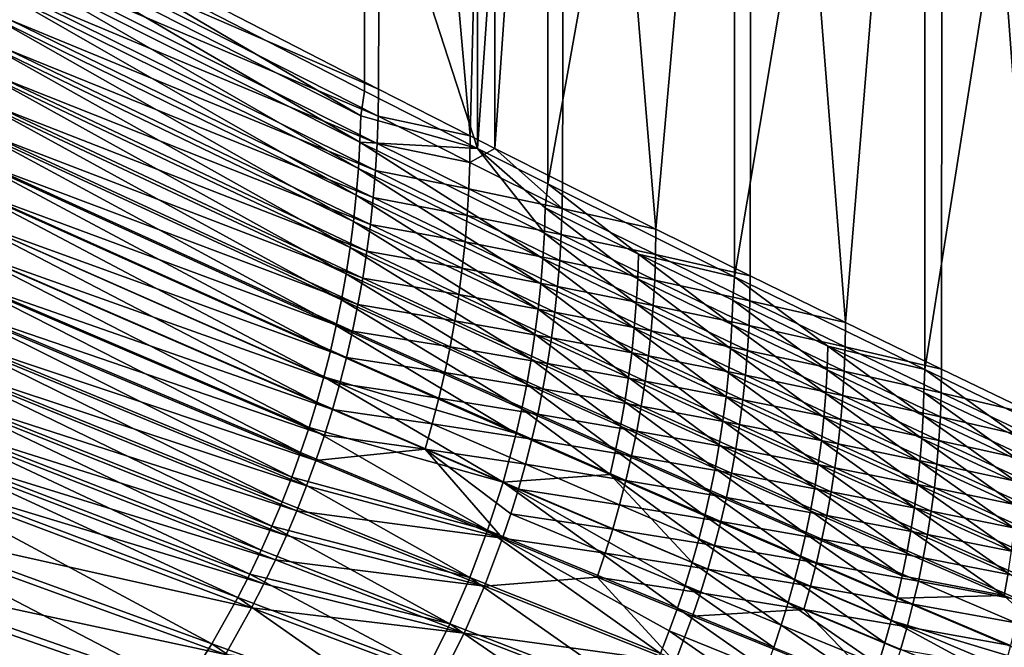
# Model space of a CAD drawing. Header units: metres. Extents: x -901 to 901, y -486 to 401.
# Tile 283 of 362: x 671 to 820, y -228 to -134. Entities that reach past the tile are written whole.
import ezdxf

# ---------------------------------------------------------------- set-up
doc = ezdxf.new("R2010")
doc.units = ezdxf.units.M

msp = doc.modelspace()

# ---------------------------------------------------------------- linework, layer by layer
at = {"layer": 'top0'}
for points in [[(725.835327, -0.734328, -244.903076), (725.269165, -144.149338, -246.006836), (670.459167, -115.939026, -353.532074)], [(740.209839, -153.103928, -210.568954), (740.209778, -0.734328, -210.569122), (723.216858, -100.639046, -243.568054)], [(739.105774, -151.197891, -219.193298), (725.269165, -144.149338, -246.006836), (725.835327, -0.734328, -244.903076)], [(742.870361, -0.734328, -211.955231), (739.105774, -151.197891, -219.193298), (725.835327, -0.734328, -244.903076)], [(742.870422, -153.103928, -211.955048), (739.105774, -151.197891, -219.193298), (742.870361, -0.734328, -211.955231)], [(750.842468, -0.734328, -190.255051), (740.209778, -0.734328, -210.569122), (740.209839, -153.103928, -210.568954)], [(750.842468, -158.45816, -190.255051), (750.842468, -0.734328, -190.255051), (740.209839, -153.103928, -210.568954)], [(753.502869, -0.734328, -191.641541), (742.870422, -153.103928, -211.955048), (742.870361, -0.734328, -211.955231)], [(753.077698, -158.247284, -192.450226), (742.870422, -153.103928, -211.955048), (753.502869, -0.734328, -191.641541)], [(779.059814, -172.483032, -137.244614), (779.059814, -0.734328, -137.244614), (750.842468, -158.45816, -190.255051)], [(779.059814, -0.734328, -137.244614), (750.842468, -0.734328, -190.255051), (750.842468, -158.45816, -190.255051)], [(767.184509, -165.297241, -165.778214), (753.077698, -158.247284, -192.450226), (753.502869, -0.734328, -191.641541)], [(753.502869, -0.734328, -191.641541), (781.70575, -0.734328, -138.658524), (767.184509, -165.297241, -165.778214)], [(781.70575, -0.734328, -138.658524), (781.425964, -172.347168, -139.177841), (767.184509, -165.297241, -165.778214)], [(807.810669, -186.510513, -84.516914), (807.810669, -0.734328, -84.516914), (779.059814, -172.483032, -137.244614)], [(807.810669, -0.734328, -84.516914), (779.059814, -0.734328, -137.244614), (779.059814, -172.483032, -137.244614)], [(781.425964, -172.347168, -139.177841), (781.70575, -0.734328, -138.658524), (795.801636, -179.397461, -112.649857)], [(781.70575, -0.734328, -138.658524), (810.439636, -0.734328, -85.962082), (795.801636, -179.397461, -112.649857)], [(795.801636, -179.397461, -112.649857), (810.439636, -0.734328, -85.962082), (810.311035, -186.44902, -86.195122)], [(837.088196, -200.543762, -32.084431), (837.088196, -0.734328, -32.084431), (807.810669, -186.510513, -84.516914)], [(837.088196, -0.734328, -32.084431), (807.810669, -0.734328, -84.516914), (807.810669, -186.510513, -84.516914)], [(810.439636, -0.734328, -85.962082), (824.953735, -193.502426, -59.814434), (810.311035, -186.44902, -86.195122)], [(810.439636, -0.734328, -85.962082), (839.700134, -0.734328, -33.560173), (824.953735, -193.502426, -59.814434)], [(668.570313, -116.383453, -350.479034), (723.150757, -144.437149, -243.534088), (723.216858, -100.639046, -243.568054)], [(723.216858, -100.639046, -243.568054), (723.150757, -144.437149, -243.534088), (740.209839, -153.103928, -210.568954)], [(670.459167, -115.939026, -353.532074), (725.269165, -144.149338, -246.006836), (670.408752, -120.389359, -353.527344)], [(668.570313, -116.383453, -350.479034), (667.766785, -120.291954, -352.109528), (722.606262, -148.171249, -244.53775)], [(723.150757, -144.437149, -243.534088), (668.570313, -116.383453, -350.479034), (722.606262, -148.171249, -244.53775)], [(667.766785, -120.291954, -352.109528), (667.621033, -124.632317, -352.094971), (722.473633, -152.170135, -244.525421)], [(722.606262, -148.171249, -244.53775), (667.766785, -120.291954, -352.109528), (722.473633, -152.170135, -244.525421)], [(670.408752, -120.389359, -353.527344), (725.222717, -148.255783, -246.003815), (670.251465, -124.835442, -353.524689)], [(725.269165, -144.149338, -246.006836), (725.222717, -148.255783, -246.003815), (670.408752, -120.389359, -353.527344)], [(667.621033, -124.632317, -352.094971), (667.371094, -128.968445, -352.08313), (722.245972, -156.164474, -244.516037)], [(722.473633, -152.170135, -244.525421), (667.621033, -124.632317, -352.094971), (722.245972, -156.164474, -244.516037)], [(670.251465, -124.835442, -353.524689), (725.078918, -152.356293, -246.003189), (669.987305, -129.274628, -353.524078)], [(725.222717, -148.255783, -246.003815), (725.078918, -152.356293, -246.003189), (670.251465, -124.835442, -353.524689)], [(667.371094, -128.968445, -352.08313), (667.017212, -133.297287, -352.074066), (721.923584, -160.150467, -244.509628)], [(722.245972, -156.164474, -244.516037), (667.371094, -128.968445, -352.08313), (721.923584, -160.150467, -244.509628)], [(669.987305, -129.274628, -353.524078), (724.83783, -156.448502, -246.004868), (669.616333, -133.704254, -353.525482)], [(725.078918, -152.356293, -246.003189), (724.83783, -156.448502, -246.004868), (669.987305, -129.274628, -353.524078)], [(667.017212, -133.297287, -352.074066), (666.559509, -137.615952, -352.06778), (721.506897, -164.124557, -244.506241)], [(721.923584, -160.150467, -244.509628), (667.017212, -133.297287, -352.074066), (721.506897, -164.124557, -244.506241)], [(669.616333, -133.704254, -353.525482), (724.499512, -160.530045, -246.008835), (669.138733, -138.121689, -353.5289)], [(724.83783, -156.448502, -246.004868), (724.499512, -160.530045, -246.008835), (669.616333, -133.704254, -353.525482)], [(666.559509, -137.615952, -352.06778), (665.998108, -141.921997, -352.06424), (720.995972, -168.084625, -244.505783)], [(721.506897, -164.124557, -244.506241), (666.559509, -137.615952, -352.06778), (720.995972, -168.084625, -244.505783)], [(669.138733, -138.121689, -353.5289), (724.063965, -164.598572, -246.014999), (668.554626, -142.524307, -353.534271)], [(724.499512, -160.530045, -246.008835), (724.063965, -164.598572, -246.014999), (669.138733, -138.121689, -353.5289)], [(665.998108, -141.921997, -352.06424), (665.333191, -146.213181, -352.063416), (720.390869, -172.028946, -244.508224)], [(720.995972, -168.084625, -244.505783), (665.998108, -141.921997, -352.06424), (720.390869, -172.028946, -244.508224)], [(668.554626, -142.524307, -353.534271), (723.531433, -168.651733, -246.023346), (667.864258, -146.90947, -353.541534)], [(724.063965, -164.598572, -246.014999), (723.531433, -168.651733, -246.023346), (668.554626, -142.524307, -353.534271)], [(725.269165, -144.149338, -246.006836), (739.105774, -151.197891, -219.193298), (725.222717, -148.255783, -246.003815)], [(723.150757, -144.437149, -243.534088), (722.606262, -148.171249, -244.53775), (740.209839, -153.103928, -210.568954)], [(665.333191, -146.213181, -352.063416), (664.564819, -150.487244, -352.065247), (719.691589, -175.955765, -244.513474)], [(720.390869, -172.028946, -244.508224), (665.333191, -146.213181, -352.063416), (719.691589, -175.955765, -244.513474)], [(667.864258, -146.90947, -353.541534), (722.9021, -172.68718, -246.033783), (667.067993, -151.274551, -353.55072)], [(723.531433, -168.651733, -246.023346), (722.9021, -172.68718, -246.033783), (667.864258, -146.90947, -353.541534)], [(722.606262, -148.171249, -244.53775), (722.473633, -152.170135, -244.525421), (740.209839, -153.103928, -210.568954)], [(725.222717, -148.255783, -246.003815), (739.06012, -155.218445, -219.190872), (725.078918, -152.356293, -246.003189)], [(739.105774, -151.197891, -219.193298), (739.06012, -155.218445, -219.190872), (725.222717, -148.255783, -246.003815)], [(664.564819, -150.487244, -352.065247), (663.693115, -154.741867, -352.069672), (718.898254, -179.863281, -244.521469)], [(719.691589, -175.955765, -244.513474), (664.564819, -150.487244, -352.065247), (718.898254, -179.863281, -244.521469)], [(667.067993, -151.274551, -353.55072), (722.17627, -176.702591, -246.04628), (666.166199, -155.616974, -353.561737)], [(722.9021, -172.68718, -246.033783), (722.17627, -176.702591, -246.04628), (667.067993, -151.274551, -353.55072)], [(739.105774, -151.197891, -219.193298), (742.870422, -153.103928, -211.955048), (739.06012, -155.218445, -219.190872)], [(722.245972, -156.164474, -244.516037), (750.111816, -169.754196, -190.952469), (722.473633, -152.170135, -244.525421)], [(740.209839, -153.103928, -210.568954), (722.473633, -152.170135, -244.525421), (750.329773, -165.929749, -190.960999)], [(722.473633, -152.170135, -244.525421), (750.111816, -169.754196, -190.952469), (750.329773, -165.929749, -190.960999)], [(725.078918, -152.356293, -246.003189), (738.919373, -159.232834, -219.190857), (724.83783, -156.448502, -246.004868)], [(739.06012, -155.218445, -219.190872), (738.919373, -159.232834, -219.190857), (725.078918, -152.356293, -246.003189)], [(742.870422, -153.103928, -211.955048), (753.032776, -162.182053, -192.448303), (739.06012, -155.218445, -219.190872)], [(750.842468, -158.45816, -190.255051), (740.209839, -153.103928, -210.568954), (750.456726, -162.1008, -190.972412)], [(740.209839, -153.103928, -210.568954), (750.329773, -165.929749, -190.960999), (750.456726, -162.1008, -190.972412)], [(742.870422, -153.103928, -211.955048), (753.077698, -158.247284, -192.450226), (753.032776, -162.182053, -192.448303)], [(663.693115, -154.741867, -352.069672), (662.718262, -158.974701, -352.076721), (718.010986, -183.749405, -244.532166)], [(718.898254, -179.863281, -244.521469), (663.693115, -154.741867, -352.069672), (718.010986, -183.749405, -244.532166)], [(666.166199, -155.616974, -353.561737), (721.354248, -180.695648, -246.060776), (665.159302, -159.934113, -353.574585)], [(722.17627, -176.702591, -246.04628), (721.354248, -180.695648, -246.060776), (666.166199, -155.616974, -353.561737)], [(739.06012, -155.218445, -219.190872), (753.032776, -162.182053, -192.448303), (738.919373, -159.232834, -219.190857)], [(721.923584, -160.150467, -244.509628), (749.803162, -173.570221, -190.946823), (722.245972, -156.164474, -244.516037)], [(749.803162, -173.570221, -190.946823), (750.111816, -169.754196, -190.952469), (722.245972, -156.164474, -244.516037)], [(724.83783, -156.448502, -246.004868), (738.683472, -163.238739, -219.193207), (724.499512, -160.530045, -246.008835)], [(738.919373, -159.232834, -219.190857), (738.683472, -163.238739, -219.193207), (724.83783, -156.448502, -246.004868)], [(662.718262, -158.974701, -352.076721), (661.640442, -163.183319, -352.086334), (717.029907, -187.612, -244.545517)], [(718.010986, -183.749405, -244.532166), (662.718262, -158.974701, -352.076721), (717.029907, -187.612, -244.545517)], [(750.842468, -158.45816, -190.255051), (750.456726, -162.1008, -190.972412), (764.556824, -169.063675, -164.284836)], [(779.059814, -172.483032, -137.244614), (750.842468, -158.45816, -190.255051), (764.556824, -169.063675, -164.284836)], [(753.077698, -158.247284, -192.450226), (767.184509, -165.297241, -165.778214), (753.032776, -162.182053, -192.448303)], [(665.159302, -159.934113, -353.574585), (720.436462, -184.664017, -246.077225), (664.047852, -164.223419, -353.589233)], [(721.354248, -180.695648, -246.060776), (720.436462, -184.664017, -246.077225), (665.159302, -159.934113, -353.574585)], [(721.506897, -164.124557, -244.506241), (749.404358, -177.374283, -190.944092), (721.923584, -160.150467, -244.509628)], [(749.404358, -177.374283, -190.944092), (749.803162, -173.570221, -190.946823), (721.923584, -160.150467, -244.509628)], [(724.499512, -160.530045, -246.008835), (738.352478, -167.233871, -219.197861), (724.063965, -164.598572, -246.014999)], [(738.683472, -163.238739, -219.193207), (738.352478, -167.233871, -219.197861), (724.499512, -160.530045, -246.008835)], [(738.919373, -159.232834, -219.190857), (752.894775, -166.110611, -192.4487), (738.683472, -163.238739, -219.193207)], [(753.032776, -162.182053, -192.448303), (752.894775, -166.110611, -192.4487), (738.919373, -159.232834, -219.190857)], [(715.955139, -191.448883, -244.561508), (661.640442, -163.183319, -352.086334), (660.459778, -167.365326, -352.09848)], [(717.029907, -187.612, -244.545517), (661.640442, -163.183319, -352.086334), (715.955139, -191.448883, -244.561508)], [(738.683472, -163.238739, -219.193207), (752.663635, -170.030701, -192.45137), (738.352478, -167.233871, -219.197861)], [(752.894775, -166.110611, -192.4487), (752.663635, -170.030701, -192.45137), (738.683472, -163.238739, -219.193207)], [(750.456726, -162.1008, -190.972412), (750.329773, -165.929749, -190.960999), (764.432373, -172.807983, -164.273788)], [(764.556824, -169.063675, -164.284836), (750.456726, -162.1008, -190.972412), (764.432373, -172.807983, -164.273788)], [(753.032776, -162.182053, -192.448303), (767.14032, -169.146332, -165.776596), (752.894775, -166.110611, -192.4487)], [(753.032776, -162.182053, -192.448303), (767.184509, -165.297241, -165.778214), (767.14032, -169.146332, -165.776596)], [(664.047852, -164.223419, -353.589233), (719.423401, -188.605423, -246.095551), (662.832458, -168.482315, -353.605621)], [(720.436462, -184.664017, -246.077225), (719.423401, -188.605423, -246.095551), (664.047852, -164.223419, -353.589233)], [(720.995972, -168.084625, -244.505783), (748.915344, -181.164352, -190.944229), (721.506897, -164.124557, -244.506241)], [(748.915344, -181.164352, -190.944229), (749.404358, -177.374283, -190.944092), (721.506897, -164.124557, -244.506241)], [(724.063965, -164.598572, -246.014999), (737.926514, -171.215942, -219.204758), (723.531433, -168.651733, -246.023346)], [(738.352478, -167.233871, -219.197861), (737.926514, -171.215942, -219.204758), (724.063965, -164.598572, -246.014999)], [(750.329773, -165.929749, -190.960999), (750.111816, -169.754196, -190.952469), (764.21875, -176.547867, -164.265457)], [(764.432373, -172.807983, -164.273788), (750.329773, -165.929749, -190.960999), (764.21875, -176.547867, -164.265457)], [(752.894775, -166.110611, -192.4487), (767.004822, -172.989365, -165.777084), (752.663635, -170.030701, -192.45137)], [(767.14032, -169.146332, -165.776596), (767.004822, -172.989365, -165.777084), (752.894775, -166.110611, -192.4487)], [(767.184509, -165.297241, -165.778214), (781.425964, -172.347168, -139.177841), (767.14032, -169.146332, -165.776596)], [(660.459778, -167.365326, -352.09848), (659.176392, -171.518326, -352.113159), (714.786865, -195.257874, -244.580063)], [(715.955139, -191.448883, -244.561508), (660.459778, -167.365326, -352.09848), (714.786865, -195.257874, -244.580063)], [(738.352478, -167.233871, -219.197861), (752.339417, -173.940079, -192.456223), (737.926514, -171.215942, -219.204758)], [(752.663635, -170.030701, -192.45137), (752.339417, -173.940079, -192.456223), (738.352478, -167.233871, -219.197861)], [(662.832458, -168.482315, -353.605621), (718.315552, -192.517563, -246.115707), (661.513733, -172.708252, -353.623749)], [(719.423401, -188.605423, -246.095551), (718.315552, -192.517563, -246.115707), (662.832458, -168.482315, -353.605621)], [(720.390869, -172.028946, -244.508224), (748.336304, -184.938828, -190.947128), (720.995972, -168.084625, -244.505783)], [(748.336304, -184.938828, -190.947128), (748.915344, -181.164352, -190.944229), (720.995972, -168.084625, -244.505783)], [(723.531433, -168.651733, -246.023346), (737.405762, -175.182678, -219.213821), (722.9021, -172.68718, -246.033783)], [(737.926514, -171.215942, -219.204758), (737.405762, -175.182678, -219.213821), (723.531433, -168.651733, -246.023346)], [(764.432373, -172.807983, -164.273788), (778.665833, -179.68602, -137.661209), (764.556824, -169.063675, -164.284836)], [(778.665833, -179.68602, -137.661209), (778.787964, -176.026169, -137.672058), (764.556824, -169.063675, -164.284836)], [(764.556824, -169.063675, -164.284836), (778.787964, -176.026169, -137.672058), (779.059814, -172.483032, -137.244614)], [(767.004822, -172.989365, -165.777084), (767.14032, -169.146332, -165.776596), (781.382385, -176.110703, -139.176559)], [(767.14032, -169.146332, -165.776596), (781.425964, -172.347168, -139.177841), (781.382385, -176.110703, -139.176559)], [(750.111816, -169.754196, -190.952469), (749.803162, -173.570221, -190.946823), (763.916382, -180.279556, -164.259888)], [(764.21875, -176.547867, -164.265457), (750.111816, -169.754196, -190.952469), (763.916382, -180.279556, -164.259888)], [(766.778137, -176.824127, -165.779617), (752.339417, -173.940079, -192.456223), (752.663635, -170.030701, -192.45137)], [(767.004822, -172.989365, -165.777084), (766.778137, -176.824127, -165.779617), (752.663635, -170.030701, -192.45137)], [(659.176392, -171.518326, -352.113159), (657.790527, -175.639893, -352.130371), (713.525208, -199.036819, -244.601166)], [(714.786865, -195.257874, -244.580063), (659.176392, -171.518326, -352.113159), (713.525208, -199.036819, -244.601166)], [(719.691589, -175.955765, -244.513474), (747.667236, -188.696167, -190.952744), (720.390869, -172.028946, -244.508224)], [(747.667236, -188.696167, -190.952744), (748.336304, -184.938828, -190.947128), (720.390869, -172.028946, -244.508224)], [(737.926514, -171.215942, -219.204758), (751.922241, -177.836533, -192.463226), (737.405762, -175.182678, -219.213821)], [(752.339417, -173.940079, -192.456223), (751.922241, -177.836533, -192.463226), (737.926514, -171.215942, -219.204758)], [(778.787964, -176.026169, -137.672058), (793.15863, -182.988907, -111.140617), (779.059814, -172.483032, -137.244614)], [(779.059814, -172.483032, -137.244614), (793.15863, -182.988907, -111.140617), (807.810669, -186.510513, -84.516914)], [(781.425964, -172.347168, -139.177841), (795.801636, -179.397461, -112.649857), (781.382385, -176.110703, -139.176559)], [(661.513733, -172.708252, -353.623749), (717.113464, -196.398193, -246.13765), (660.092407, -176.898727, -353.643524)], [(718.315552, -192.517563, -246.115707), (717.113464, -196.398193, -246.13765), (661.513733, -172.708252, -353.623749)], [(722.9021, -172.68718, -246.033783), (736.790405, -179.13179, -219.225021), (722.17627, -176.702591, -246.04628)], [(737.405762, -175.182678, -219.213821), (736.790405, -179.13179, -219.225021), (722.9021, -172.68718, -246.033783)], [(749.803162, -173.570221, -190.946823), (749.404358, -177.374283, -190.944092), (763.525635, -183.999542, -164.257095)], [(763.916382, -180.279556, -164.259888), (749.803162, -173.570221, -190.946823), (763.525635, -183.999542, -164.257095)], [(766.460205, -180.648438, -165.784149), (751.922241, -177.836533, -192.463226), (752.339417, -173.940079, -192.456223)], [(766.778137, -176.824127, -165.779617), (766.460205, -180.648438, -165.784149), (752.339417, -173.940079, -192.456223)], [(764.21875, -176.547867, -164.265457), (778.456299, -183.341644, -137.652863), (764.432373, -172.807983, -164.273788)], [(778.456299, -183.341644, -137.652863), (778.665833, -179.68602, -137.661209), (764.432373, -172.807983, -164.273788)], [(781.249207, -179.8685, -139.177109), (766.778137, -176.824127, -165.779617), (767.004822, -172.989365, -165.777084)], [(781.382385, -176.110703, -139.176559), (781.249207, -179.8685, -139.177109), (767.004822, -172.989365, -165.777084)], [(737.405762, -175.182678, -219.213821), (751.412354, -181.717834, -192.472305), (736.790405, -179.13179, -219.225021)], [(751.922241, -177.836533, -192.463226), (751.412354, -181.717834, -192.472305), (737.405762, -175.182678, -219.213821)], [(657.790527, -175.639893, -352.130371), (656.302368, -179.727631, -352.150024), (712.170288, -202.783554, -244.624756)], [(713.525208, -199.036819, -244.601166), (657.790527, -175.639893, -352.130371), (712.170288, -202.783554, -244.624756)], [(660.092407, -176.898727, -353.643524), (715.817871, -200.245041, -246.161301), (658.569275, -181.051239, -353.664978)], [(717.113464, -196.398193, -246.13765), (715.817871, -200.245041, -246.161301), (660.092407, -176.898727, -353.643524)], [(746.908203, -192.434708, -190.960983), (719.691589, -175.955765, -244.513474), (718.898254, -179.863281, -244.521469)], [(747.667236, -188.696167, -190.952744), (719.691589, -175.955765, -244.513474), (746.908203, -192.434708, -190.960983)], [(722.17627, -176.702591, -246.04628), (736.080688, -183.06102, -219.238281), (721.354248, -180.695648, -246.060776)], [(736.790405, -179.13179, -219.225021), (736.080688, -183.06102, -219.238281), (722.17627, -176.702591, -246.04628)], [(763.916382, -180.279556, -164.259888), (778.15979, -186.989426, -137.647049), (764.21875, -176.547867, -164.265457)], [(778.15979, -186.989426, -137.647049), (778.456299, -183.341644, -137.652863), (764.21875, -176.547867, -164.265457)], [(781.026489, -183.618439, -139.179443), (766.460205, -180.648438, -165.784149), (766.778137, -176.824127, -165.779617)], [(781.249207, -179.8685, -139.177109), (781.026489, -183.618439, -139.179443), (766.778137, -176.824127, -165.779617)], [(793.038696, -186.564545, -111.129784), (778.787964, -176.026169, -137.672058), (778.665833, -179.68602, -137.661209)], [(793.038696, -186.564545, -111.129784), (793.15863, -182.988907, -111.140617), (778.787964, -176.026169, -137.672058)], [(781.382385, -176.110703, -139.176559), (795.758484, -183.075516, -112.648987), (781.249207, -179.8685, -139.177109)], [(781.382385, -176.110703, -139.176559), (795.801636, -179.397461, -112.649857), (795.758484, -183.075516, -112.648987)], [(749.404358, -177.374283, -190.944092), (748.915344, -181.164352, -190.944229), (763.046509, -187.705887, -164.257004)], [(763.525635, -183.999542, -164.257095), (749.404358, -177.374283, -190.944092), (763.046509, -187.705887, -164.257004)], [(751.412354, -181.717834, -192.472305), (751.922241, -177.836533, -192.463226), (766.051208, -184.460129, -165.790619)], [(751.922241, -177.836533, -192.463226), (766.460205, -180.648438, -165.784149), (766.051208, -184.460129, -165.790619)], [(656.302368, -179.727631, -352.150024), (654.711975, -183.779129, -352.17215), (710.722229, -206.495895, -244.650803)], [(712.170288, -202.783554, -244.624756), (656.302368, -179.727631, -352.150024), (710.722229, -206.495895, -244.650803)], [(718.898254, -179.863281, -244.521469), (718.010986, -183.749405, -244.532166), (746.059326, -196.152496, -190.971802)], [(746.059326, -196.152496, -190.971802), (746.908203, -192.434708, -190.960983), (718.898254, -179.863281, -244.521469)], [(736.790405, -179.13179, -219.225021), (750.809875, -185.581772, -192.483398), (736.080688, -183.06102, -219.238281)], [(751.412354, -181.717834, -192.472305), (750.809875, -185.581772, -192.483398), (736.790405, -179.13179, -219.225021)], [(792.833008, -190.136169, -111.12114), (778.665833, -179.68602, -137.661209), (778.456299, -183.341644, -137.652863)], [(792.833008, -190.136169, -111.12114), (793.038696, -186.564545, -111.129784), (778.665833, -179.68602, -137.661209)], [(781.249207, -179.8685, -139.177109), (795.62738, -186.748413, -112.649635), (781.026489, -183.618439, -139.179443)], [(795.758484, -183.075516, -112.648987), (795.62738, -186.748413, -112.649635), (781.249207, -179.8685, -139.177109)], [(795.801636, -179.397461, -112.649857), (810.311035, -186.44902, -86.195122), (795.758484, -183.075516, -112.648987)], [(658.569275, -181.051239, -353.664978), (714.429321, -204.055893, -246.18663), (656.945129, -185.1633, -353.688049)], [(715.817871, -200.245041, -246.161301), (714.429321, -204.055893, -246.18663), (658.569275, -181.051239, -353.664978)], [(721.354248, -180.695648, -246.060776), (735.277039, -186.968109, -219.25354), (720.436462, -184.664017, -246.077225)], [(736.080688, -183.06102, -219.238281), (735.277039, -186.968109, -219.25354), (721.354248, -180.695648, -246.060776)], [(748.915344, -181.164352, -190.944229), (748.336304, -184.938828, -190.947128), (762.479248, -191.397018, -164.259552)], [(763.046509, -187.705887, -164.257004), (748.915344, -181.164352, -190.944229), (762.479248, -191.397018, -164.259552)], [(763.525635, -183.999542, -164.257095), (777.776489, -190.626068, -137.643768), (763.916382, -180.279556, -164.259888)], [(777.776489, -190.626068, -137.643768), (778.15979, -186.989426, -137.647049), (763.916382, -180.279556, -164.259888)], [(766.051208, -184.460129, -165.790619), (766.460205, -180.648438, -165.784149), (780.714355, -187.358368, -139.183533)], [(766.460205, -180.648438, -165.784149), (781.026489, -183.618439, -139.179443), (780.714355, -187.358368, -139.183533)], [(765.551331, -188.257034, -165.798981), (750.809875, -185.581772, -192.483398), (751.412354, -181.717834, -192.472305)], [(766.051208, -184.460129, -165.790619), (765.551331, -188.257034, -165.798981), (751.412354, -181.717834, -192.472305)], [(654.711975, -183.779129, -352.17215), (653.019714, -187.791977, -352.196716), (709.181396, -210.171677, -244.67926)], [(710.722229, -206.495895, -244.650803), (654.711975, -183.779129, -352.17215), (709.181396, -210.171677, -244.67926)], [(718.010986, -183.749405, -244.532166), (717.029907, -187.612, -244.545517), (746.059326, -196.152496, -190.971802)], [(736.080688, -183.06102, -219.238281), (750.115112, -189.426117, -192.496475), (735.277039, -186.968109, -219.25354)], [(750.809875, -185.581772, -192.483398), (750.115112, -189.426117, -192.496475), (736.080688, -183.06102, -219.238281)], [(763.046509, -187.705887, -164.257004), (777.306641, -194.249649, -137.642975), (763.525635, -183.999542, -164.257095)], [(777.306641, -194.249649, -137.642975), (777.776489, -190.626068, -137.643768), (763.525635, -183.999542, -164.257095)], [(792.54187, -193.700531, -111.1147), (778.456299, -183.341644, -137.652863), (778.15979, -186.989426, -137.647049)], [(792.54187, -193.700531, -111.1147), (792.833008, -190.136169, -111.12114), (778.456299, -183.341644, -137.652863)], [(780.714355, -187.358368, -139.183533), (781.026489, -183.618439, -139.179443), (795.408325, -190.414032, -112.651772)], [(781.026489, -183.618439, -139.179443), (795.62738, -186.748413, -112.649635), (795.408325, -190.414032, -112.651772)], [(807.549866, -193.444168, -84.678253), (793.15863, -182.988907, -111.140617), (793.038696, -186.564545, -111.129784)], [(793.15863, -182.988907, -111.140617), (807.667847, -189.95253, -84.689217), (807.810669, -186.510513, -84.516914)], [(807.549866, -193.444168, -84.678253), (807.667847, -189.95253, -84.689217), (793.15863, -182.988907, -111.140617)], [(795.62738, -186.748413, -112.649635), (795.758484, -183.075516, -112.648987), (810.268311, -190.041718, -86.194626)], [(795.758484, -183.075516, -112.648987), (810.311035, -186.44902, -86.195122), (810.268311, -190.041718, -86.194626)], [(656.945129, -185.1633, -353.688049), (712.948669, -207.828537, -246.213562), (655.220886, -189.232452, -353.712677)], [(714.429321, -204.055893, -246.18663), (712.948669, -207.828537, -246.213562), (656.945129, -185.1633, -353.688049)], [(720.436462, -184.664017, -246.077225), (734.379761, -190.8508, -219.270737), (719.423401, -188.605423, -246.095551)], [(735.277039, -186.968109, -219.25354), (734.379761, -190.8508, -219.270737), (720.436462, -184.664017, -246.077225)], [(748.336304, -184.938828, -190.947128), (747.667236, -188.696167, -190.952744), (761.823792, -195.071396, -164.264664)], [(762.479248, -191.397018, -164.259552), (748.336304, -184.938828, -190.947128), (761.823792, -195.071396, -164.264664)], [(764.960815, -192.036972, -165.809158), (750.115112, -189.426117, -192.496475), (750.809875, -185.581772, -192.483398)], [(765.551331, -188.257034, -165.798981), (764.960815, -192.036972, -165.809158), (750.809875, -185.581772, -192.483398)], [(780.312866, -191.086166, -139.189316), (765.551331, -188.257034, -165.798981), (766.051208, -184.460129, -165.790619)], [(780.714355, -187.358368, -139.183533), (780.312866, -191.086166, -139.189316), (766.051208, -184.460129, -165.790619)], [(735.277039, -186.968109, -219.25354), (749.328491, -193.248688, -192.511429), (734.379761, -190.8508, -219.270737)], [(750.115112, -189.426117, -192.496475), (749.328491, -193.248688, -192.511429), (735.277039, -186.968109, -219.25354)], [(792.165588, -197.254593, -111.110481), (778.15979, -186.989426, -137.647049), (777.776489, -190.626068, -137.643768)], [(792.165588, -197.254593, -111.110481), (792.54187, -193.700531, -111.1147), (778.15979, -186.989426, -137.647049)], [(795.101379, -194.070297, -112.65535), (780.312866, -191.086166, -139.189316), (780.714355, -187.358368, -139.183533)], [(795.408325, -190.414032, -112.651772), (795.101379, -194.070297, -112.65535), (780.714355, -187.358368, -139.183533)], [(807.347717, -196.932098, -84.66909), (793.038696, -186.564545, -111.129784), (792.833008, -190.136169, -111.12114)], [(807.347717, -196.932098, -84.66909), (807.549866, -193.444168, -84.678253), (793.038696, -186.564545, -111.129784)], [(795.408325, -190.414032, -112.651772), (795.62738, -186.748413, -112.649635), (810.139099, -193.630051, -86.195251)], [(795.62738, -186.748413, -112.649635), (810.268311, -190.041718, -86.194626), (810.139099, -193.630051, -86.195251)], [(807.810669, -186.510513, -84.516914), (807.667847, -189.95253, -84.689217), (822.312134, -196.917694, -58.314587)], [(837.088196, -200.543762, -32.084431), (807.810669, -186.510513, -84.516914), (822.312134, -196.917694, -58.314587)], [(810.311035, -186.44902, -86.195122), (824.953735, -193.502426, -59.814434), (810.268311, -190.041718, -86.194626)], [(653.019714, -187.791977, -352.196716), (651.226746, -191.763626, -352.223663), (707.548767, -213.808624, -244.710083)], [(709.181396, -210.171677, -244.67926), (653.019714, -187.791977, -352.196716), (707.548767, -213.808624, -244.710083)], [(744.092773, -203.517578, -191.000977), (717.029907, -187.612, -244.545517), (715.955139, -191.448883, -244.561508)], [(746.059326, -196.152496, -190.971802), (717.029907, -187.612, -244.545517), (744.092773, -203.517578, -191.000977)], [(719.423401, -188.605423, -246.095551), (733.389404, -194.706863, -219.28981), (718.315552, -192.517563, -246.115707)], [(734.379761, -190.8508, -219.270737), (733.389404, -194.706863, -219.28981), (719.423401, -188.605423, -246.095551)], [(747.667236, -188.696167, -190.952744), (746.908203, -192.434708, -190.960983), (761.080322, -198.727432, -164.272263)], [(761.823792, -195.071396, -164.264664), (747.667236, -188.696167, -190.952744), (761.080322, -198.727432, -164.272263)], [(762.479248, -191.397018, -164.259552), (776.750305, -197.858612, -137.644608), (763.046509, -187.705887, -164.257004)], [(776.750305, -197.858612, -137.644608), (777.306641, -194.249649, -137.642975), (763.046509, -187.705887, -164.257004)], [(779.822205, -194.799698, -139.196732), (764.960815, -192.036972, -165.809158), (765.551331, -188.257034, -165.798981)], [(780.312866, -191.086166, -139.189316), (779.822205, -194.799698, -139.196732), (765.551331, -188.257034, -165.798981)], [(655.220886, -189.232452, -353.712677), (711.376648, -211.560776, -246.242035), (653.397583, -193.256271, -353.738861)], [(712.948669, -207.828537, -246.213562), (711.376648, -211.560776, -246.242035), (655.220886, -189.232452, -353.712677)], [(749.328491, -193.248688, -192.511429), (750.115112, -189.426117, -192.496475), (764.279968, -195.797791, -165.821121)], [(750.115112, -189.426117, -192.496475), (764.960815, -192.036972, -165.809158), (764.279968, -195.797791, -165.821121)], [(807.061646, -200.413513, -84.661751), (792.833008, -190.136169, -111.12114), (792.54187, -193.700531, -111.1147)], [(807.061646, -200.413513, -84.661751), (807.347717, -196.932098, -84.66909), (792.833008, -190.136169, -111.12114)], [(822.195923, -200.325531, -58.303413), (807.667847, -189.95253, -84.689217), (807.549866, -193.444168, -84.678253)], [(807.667847, -189.95253, -84.689217), (822.195923, -200.325531, -58.303413), (822.312134, -196.917694, -58.314587)], [(810.139099, -193.630051, -86.195251), (810.268311, -190.041718, -86.194626), (824.911438, -197.009903, -59.814198)], [(810.268311, -190.041718, -86.194626), (824.953735, -193.502426, -59.814434), (824.911438, -197.009903, -59.814198)], [(651.226746, -191.763626, -352.223663), (649.334473, -195.691513, -352.253021), (705.825562, -217.404449, -244.743225)], [(707.548767, -213.808624, -244.710083), (651.226746, -191.763626, -352.223663), (705.825562, -217.404449, -244.743225)], [(744.092773, -203.517578, -191.000977), (715.955139, -191.448883, -244.561508), (714.786865, -195.257874, -244.580063)], [(734.379761, -190.8508, -219.270737), (748.450256, -197.047287, -192.528244), (733.389404, -194.706863, -219.28981)], [(749.328491, -193.248688, -192.511429), (748.450256, -197.047287, -192.528244), (734.379761, -190.8508, -219.270737)], [(761.823792, -195.071396, -164.264664), (776.107605, -201.451401, -137.64859), (762.479248, -191.397018, -164.259552)], [(776.107605, -201.451401, -137.64859), (776.750305, -197.858612, -137.644608), (762.479248, -191.397018, -164.259552)], [(777.776489, -190.626068, -137.643768), (777.306641, -194.249649, -137.642975), (791.704285, -200.796448, -111.108444)], [(791.704285, -200.796448, -111.108444), (792.165588, -197.254593, -111.110481), (777.776489, -190.626068, -137.643768)], [(794.706726, -197.715088, -112.660332), (779.822205, -194.799698, -139.196732), (780.312866, -191.086166, -139.189316)], [(795.101379, -194.070297, -112.65535), (794.706726, -197.715088, -112.660332), (780.312866, -191.086166, -139.189316)], [(809.92334, -197.211914, -86.19696), (795.101379, -194.070297, -112.65535), (795.408325, -190.414032, -112.651772)], [(810.139099, -193.630051, -86.195251), (809.92334, -197.211914, -86.19696), (795.408325, -190.414032, -112.651772)], [(653.397583, -193.256271, -353.738861), (709.714172, -215.250458, -246.272018), (651.476196, -197.232376, -353.766541)], [(711.376648, -211.560776, -246.242035), (709.714172, -215.250458, -246.272018), (653.397583, -193.256271, -353.738861)], [(718.315552, -192.517563, -246.115707), (732.306396, -198.534103, -219.310699), (717.113464, -196.398193, -246.13765)], [(733.389404, -194.706863, -219.28981), (732.306396, -198.534103, -219.310699), (718.315552, -192.517563, -246.115707)], [(746.908203, -192.434708, -190.960983), (746.059326, -196.152496, -190.971802), (760.248901, -202.363205, -164.282303)], [(761.080322, -198.727432, -164.272263), (746.908203, -192.434708, -190.960983), (760.248901, -202.363205, -164.282303)], [(748.450256, -197.047287, -192.528244), (749.328491, -193.248688, -192.511429), (763.509033, -199.537354, -165.834793)], [(749.328491, -193.248688, -192.511429), (764.279968, -195.797791, -165.821121), (763.509033, -199.537354, -165.834793)], [(764.279968, -195.797791, -165.821121), (764.960815, -192.036972, -165.809158), (779.242676, -198.496841, -139.20575)], [(764.960815, -192.036972, -165.809158), (779.822205, -194.799698, -139.196732), (779.242676, -198.496841, -139.20575)], [(733.389404, -194.706863, -219.28981), (747.480957, -200.819748, -192.546829), (732.306396, -198.534103, -219.310699)], [(748.450256, -197.047287, -192.528244), (747.480957, -200.819748, -192.546829), (733.389404, -194.706863, -219.28981)], [(791.158081, -204.324493, -111.108521), (777.306641, -194.249649, -137.642975), (776.750305, -197.858612, -137.644608)], [(777.306641, -194.249649, -137.642975), (791.158081, -204.324493, -111.108521), (791.704285, -200.796448, -111.108444)], [(779.242676, -198.496841, -139.20575), (779.822205, -194.799698, -139.196732), (794.224609, -201.346313, -112.666672)], [(779.822205, -194.799698, -139.196732), (794.706726, -197.715088, -112.660332), (794.224609, -201.346313, -112.666672)], [(806.691772, -203.885742, -84.656235), (792.54187, -193.700531, -111.1147), (792.165588, -197.254593, -111.110481)], [(806.691772, -203.885742, -84.656235), (807.061646, -200.413513, -84.661751), (792.54187, -193.700531, -111.1147)], [(809.621216, -200.785263, -86.199738), (794.706726, -197.715088, -112.660332), (795.101379, -194.070297, -112.65535)], [(809.92334, -197.211914, -86.19696), (809.621216, -200.785263, -86.199738), (795.101379, -194.070297, -112.65535)], [(821.997009, -203.730072, -58.293613), (807.549866, -193.444168, -84.678253), (807.347717, -196.932098, -84.66909)], [(821.997009, -203.730072, -58.293613), (822.195923, -200.325531, -58.303413), (807.549866, -193.444168, -84.678253)], [(809.92334, -197.211914, -86.19696), (810.139099, -193.630051, -86.195251), (824.783875, -200.514008, -59.814571)], [(824.783875, -200.514008, -59.814571), (810.139099, -193.630051, -86.195251), (824.911438, -197.009903, -59.814198)], [(649.334473, -195.691513, -352.253021), (647.34436, -199.573074, -352.284729), (704.013123, -220.956879, -244.778656)], [(705.825562, -217.404449, -244.743225), (649.334473, -195.691513, -352.253021), (704.013123, -220.956879, -244.778656)], [(741.768677, -210.774918, -191.039902), (714.786865, -195.257874, -244.580063), (713.525208, -199.036819, -244.601166)], [(741.768677, -210.774918, -191.039902), (744.092773, -203.517578, -191.000977), (714.786865, -195.257874, -244.580063)], [(760.248901, -202.363205, -164.282303), (746.059326, -196.152496, -190.971802), (744.092773, -203.517578, -191.000977)], [(761.080322, -198.727432, -164.272263), (775.37854, -205.026428, -137.654861), (761.823792, -195.071396, -164.264664)], [(775.37854, -205.026428, -137.654861), (776.107605, -201.451401, -137.64859), (761.823792, -195.071396, -164.264664)], [(763.509033, -199.537354, -165.834793), (764.279968, -195.797791, -165.821121), (778.574524, -202.175476, -139.216324)], [(764.279968, -195.797791, -165.821121), (779.242676, -198.496841, -139.20575), (778.574524, -202.175476, -139.216324)], [(651.476196, -197.232376, -353.766541), (707.962158, -218.895432, -246.303436), (649.457825, -201.158371, -353.795685)], [(709.714172, -215.250458, -246.272018), (707.962158, -218.895432, -246.303436), (651.476196, -197.232376, -353.766541)], [(732.306396, -198.534103, -219.310699), (715.817871, -200.245041, -246.161301), (717.113464, -196.398193, -246.13765)], [(762.648499, -203.25351, -165.850143), (747.480957, -200.819748, -192.546829), (748.450256, -197.047287, -192.528244)], [(763.509033, -199.537354, -165.834793), (762.648499, -203.25351, -165.850143), (748.450256, -197.047287, -192.528244)], [(806.238342, -207.346909, -84.652527), (792.165588, -197.254593, -111.110481), (791.704285, -200.796448, -111.108444)], [(806.238342, -207.346909, -84.652527), (806.691772, -203.885742, -84.656235), (792.165588, -197.254593, -111.110481)], [(794.224609, -201.346313, -112.666672), (794.706726, -197.715088, -112.660332), (809.232849, -204.348007, -86.203537)], [(794.706726, -197.715088, -112.660332), (809.621216, -200.785263, -86.199738), (809.232849, -204.348007, -86.203537)], [(821.715515, -207.129013, -58.28521), (807.347717, -196.932098, -84.66909), (807.061646, -200.413513, -84.661751)], [(821.715515, -207.129013, -58.28521), (821.997009, -203.730072, -58.293613), (807.347717, -196.932098, -84.66909)], [(809.621216, -200.785263, -86.199738), (809.92334, -197.211914, -86.19696), (824.571228, -204.012711, -59.815536)], [(824.571228, -204.012711, -59.815536), (809.92334, -197.211914, -86.19696), (824.783875, -200.514008, -59.814571)], [(712.170288, -202.783554, -244.624756), (741.768677, -210.774918, -191.039902), (713.525208, -199.036819, -244.601166)], [(744.03186, -211.95874, -192.612686), (715.817871, -200.245041, -246.161301), (732.306396, -198.534103, -219.310699)], [(747.480957, -200.819748, -192.546829), (746.421082, -204.563904, -192.567154), (732.306396, -198.534103, -219.310699)], [(732.306396, -198.534103, -219.310699), (746.421082, -204.563904, -192.567154), (745.271179, -208.277618, -192.589127)], [(745.271179, -208.277618, -192.589127), (744.03186, -211.95874, -192.612686), (732.306396, -198.534103, -219.310699)], [(760.248901, -202.363205, -164.282303), (774.563354, -208.581818, -137.663361), (761.080322, -198.727432, -164.272263)], [(774.563354, -208.581818, -137.663361), (775.37854, -205.026428, -137.654861), (761.080322, -198.727432, -164.272263)], [(776.750305, -197.858612, -137.644608), (776.107605, -201.451401, -137.64859), (790.5271, -207.837158, -111.110664)], [(790.5271, -207.837158, -111.110664), (791.158081, -204.324493, -111.108521), (776.750305, -197.858612, -137.644608)], [(778.574524, -202.175476, -139.216324), (779.242676, -198.496841, -139.20575), (793.655151, -204.961899, -112.674324)], [(779.242676, -198.496841, -139.20575), (794.224609, -201.346313, -112.666672), (793.655151, -204.961899, -112.674324)], [(647.34436, -199.573074, -352.284729), (643.07605, -207.186966, -352.355133), (700.125366, -227.922333, -244.856155)], [(704.013123, -220.956879, -244.778656), (647.34436, -199.573074, -352.284729), (700.125366, -227.922333, -244.856155)], [(714.429321, -204.055893, -246.18663), (715.817871, -200.245041, -246.161301), (744.03186, -211.95874, -192.612686)], [(777.818176, -205.833511, -139.228378), (762.648499, -203.25351, -165.850143), (763.509033, -199.537354, -165.834793)], [(778.574524, -202.175476, -139.216324), (777.818176, -205.833511, -139.228378), (763.509033, -199.537354, -165.834793)], [(821.351563, -210.520172, -58.278206), (807.061646, -200.413513, -84.661751), (806.691772, -203.885742, -84.656235)], [(821.351563, -210.520172, -58.278206), (821.715515, -207.129013, -58.28521), (807.061646, -200.413513, -84.661751)], [(649.457825, -201.158371, -353.795685), (706.121521, -222.493591, -246.336243), (645.134827, -208.850723, -353.858246)], [(707.962158, -218.895432, -246.303436), (706.121521, -222.493591, -246.336243), (649.457825, -201.158371, -353.795685)], [(761.69873, -206.944122, -165.867111), (746.421082, -204.563904, -192.567154), (747.480957, -200.819748, -192.546829)], [(762.648499, -203.25351, -165.850143), (761.69873, -206.944122, -165.867111), (747.480957, -200.819748, -192.546829)], [(776.107605, -201.451401, -137.64859), (775.37854, -205.026428, -137.654861), (789.811462, -211.332809, -111.114815)], [(776.107605, -201.451401, -137.64859), (789.811462, -211.332809, -111.114815), (790.5271, -207.837158, -111.110664)], [(792.998779, -208.559753, -112.683258), (777.818176, -205.833511, -139.228378), (778.574524, -202.175476, -139.216324)], [(793.655151, -204.961899, -112.674324), (792.998779, -208.559753, -112.683258), (778.574524, -202.175476, -139.216324)], [(791.704285, -200.796448, -111.108444), (791.158081, -204.324493, -111.108521), (805.701416, -210.795334, -84.650574)], [(805.701416, -210.795334, -84.650574), (806.238342, -207.346909, -84.652527), (791.704285, -200.796448, -111.108444)], [(793.655151, -204.961899, -112.674324), (794.224609, -201.346313, -112.666672), (808.758484, -207.898071, -86.208328)], [(794.224609, -201.346313, -112.666672), (809.232849, -204.348007, -86.203537), (808.758484, -207.898071, -86.208328)], [(809.232849, -204.348007, -86.203537), (809.621216, -200.785263, -86.199738), (824.27356, -207.503937, -59.817074)], [(824.27356, -207.503937, -59.817074), (809.621216, -200.785263, -86.199738), (824.571228, -204.012711, -59.815536)], [(710.722229, -206.495895, -244.650803), (739.088318, -217.908051, -191.088211), (712.170288, -202.783554, -244.624756)], [(739.088318, -217.908051, -191.088211), (741.768677, -210.774918, -191.039902), (712.170288, -202.783554, -244.624756)], [(741.768677, -210.774918, -191.039902), (770.444336, -222.56749, -137.718903), (744.092773, -203.517578, -191.000977)], [(772.675171, -215.625763, -137.686905), (760.248901, -202.363205, -164.282303), (744.092773, -203.517578, -191.000977)], [(771.602478, -219.110382, -137.701874), (772.675171, -215.625763, -137.686905), (744.092773, -203.517578, -191.000977)], [(770.444336, -222.56749, -137.718903), (771.602478, -219.110382, -137.701874), (744.092773, -203.517578, -191.000977)], [(772.675171, -215.625763, -137.686905), (773.66217, -212.11557, -137.674057), (760.248901, -202.363205, -164.282303)], [(773.66217, -212.11557, -137.674057), (774.563354, -208.581818, -137.663361), (760.248901, -202.363205, -164.282303)], [(776.973938, -209.468842, -139.241898), (761.69873, -206.944122, -165.867111), (762.648499, -203.25351, -165.850143)], [(777.818176, -205.833511, -139.228378), (776.973938, -209.468842, -139.241898), (762.648499, -203.25351, -165.850143)], [(712.948669, -207.828537, -246.213562), (714.429321, -204.055893, -246.18663), (744.03186, -211.95874, -192.612686)], [(746.421082, -204.563904, -192.567154), (760.660339, -210.607117, -165.88562), (745.271179, -208.277618, -192.589127)], [(761.69873, -206.944122, -165.867111), (760.660339, -210.607117, -165.88562), (746.421082, -204.563904, -192.567154)], [(789.011292, -214.809555, -111.120934), (775.37854, -205.026428, -137.654861), (774.563354, -208.581818, -137.663361)], [(775.37854, -205.026428, -137.654861), (789.011292, -214.809555, -111.120934), (789.811462, -211.332809, -111.114815)], [(805.081238, -214.229324, -84.65033), (791.158081, -204.324493, -111.108521), (790.5271, -207.837158, -111.110664)], [(791.158081, -204.324493, -111.108521), (805.081238, -214.229324, -84.65033), (805.701416, -210.795334, -84.650574)], [(808.198364, -211.433395, -86.214088), (792.998779, -208.559753, -112.683258), (793.655151, -204.961899, -112.674324)], [(808.758484, -207.898071, -86.208328), (808.198364, -211.433395, -86.214088), (793.655151, -204.961899, -112.674324)], [(820.905273, -213.901672, -58.272583), (806.691772, -203.885742, -84.656235), (806.238342, -207.346909, -84.652527)], [(820.905273, -213.901672, -58.272583), (821.351563, -210.520172, -58.278206), (806.691772, -203.885742, -84.656235)], [(808.758484, -207.898071, -86.208328), (809.232849, -204.348007, -86.203537), (823.891052, -210.985611, -59.819164)], [(823.891052, -210.985611, -59.819164), (809.232849, -204.348007, -86.203537), (824.27356, -207.503937, -59.817074)], [(739.088318, -217.908051, -191.088211), (710.722229, -206.495895, -244.650803), (709.181396, -210.171677, -244.67926)], [(792.255798, -212.137802, -112.69342), (776.973938, -209.468842, -139.241898), (777.818176, -205.833511, -139.228378)], [(792.998779, -208.559753, -112.683258), (792.255798, -212.137802, -112.69342), (777.818176, -205.833511, -139.228378)], [(643.07605, -207.186966, -352.355133), (638.433289, -214.584763, -352.434662), (695.895691, -234.686707, -244.9422)], [(700.125366, -227.922333, -244.856155), (643.07605, -207.186966, -352.355133), (695.895691, -234.686707, -244.9422)], [(711.376648, -211.560776, -246.242035), (712.948669, -207.828537, -246.213562), (741.287659, -219.214828, -192.664398)], [(741.287659, -219.214828, -192.664398), (712.948669, -207.828537, -246.213562), (744.03186, -211.95874, -192.612686)], [(776.042297, -213.079391, -139.256805), (760.660339, -210.607117, -165.88562), (761.69873, -206.944122, -165.867111)], [(776.973938, -209.468842, -139.241898), (776.042297, -213.079391, -139.256805), (761.69873, -206.944122, -165.867111)], [(790.5271, -207.837158, -111.110664), (789.811462, -211.332809, -111.114815), (804.377869, -217.647202, -84.651756)], [(804.377869, -217.647202, -84.651756), (805.081238, -214.229324, -84.65033), (790.5271, -207.837158, -111.110664)], [(820.376892, -217.271713, -58.268307), (806.238342, -207.346909, -84.652527), (805.701416, -210.795334, -84.650574)], [(820.376892, -217.271713, -58.268307), (820.905273, -213.901672, -58.272583), (806.238342, -207.346909, -84.652527)], [(808.198364, -211.433395, -86.214088), (808.758484, -207.898071, -86.208328), (823.423889, -214.455704, -59.821796)], [(823.423889, -214.455704, -59.821796), (808.758484, -207.898071, -86.208328), (823.891052, -210.985611, -59.819164)], [(645.134827, -208.850723, -353.858246), (702.178711, -229.541153, -246.405777), (640.438599, -216.315033, -353.926239)], [(706.121521, -222.493591, -246.336243), (702.178711, -229.541153, -246.405777), (645.134827, -208.850723, -353.858246)], [(744.03186, -211.95874, -192.612686), (745.271179, -208.277618, -192.589127), (759.533813, -214.240356, -165.905624)], [(745.271179, -208.277618, -192.589127), (760.660339, -210.607117, -165.88562), (759.533813, -214.240356, -165.905624)], [(788.12677, -218.265503, -111.12899), (774.563354, -208.581818, -137.663361), (773.66217, -212.11557, -137.674057)], [(788.12677, -218.265503, -111.12899), (789.011292, -214.809555, -111.120934), (774.563354, -208.581818, -137.663361)], [(791.426575, -215.694, -112.704773), (776.042297, -213.079391, -139.256805), (776.973938, -209.468842, -139.241898)], [(792.255798, -212.137802, -112.69342), (791.426575, -215.694, -112.704773), (776.973938, -209.468842, -139.241898)], [(807.552795, -214.95195, -86.220772), (792.255798, -212.137802, -112.69342), (792.998779, -208.559753, -112.683258)], [(808.198364, -211.433395, -86.214088), (807.552795, -214.95195, -86.220772), (792.998779, -208.559753, -112.683258)], [(736.054077, -224.900391, -191.145523), (709.181396, -210.171677, -244.67926), (707.548767, -213.808624, -244.710083)], [(736.054077, -224.900391, -191.145523), (739.088318, -217.908051, -191.088211), (709.181396, -210.171677, -244.67926)], [(739.088318, -217.908051, -191.088211), (767.872131, -229.391251, -137.759003), (741.768677, -210.774918, -191.039902)], [(767.872131, -229.391251, -137.759003), (769.200806, -225.995102, -137.737961), (741.768677, -210.774918, -191.039902)], [(741.768677, -210.774918, -191.039902), (769.200806, -225.995102, -137.737961), (770.444336, -222.56749, -137.718903)], [(760.660339, -210.607117, -165.88562), (775.023743, -216.663086, -139.273071), (759.533813, -214.240356, -165.905624)], [(776.042297, -213.079391, -139.256805), (775.023743, -216.663086, -139.273071), (760.660339, -210.607117, -165.88562)], [(805.081238, -214.229324, -84.65033), (819.766541, -220.628479, -58.265354), (805.701416, -210.795334, -84.650574)], [(819.766541, -220.628479, -58.265354), (820.376892, -217.271713, -58.268307), (805.701416, -210.795334, -84.650574)], [(709.714172, -215.250458, -246.272018), (711.376648, -211.560776, -246.242035), (741.287659, -219.214828, -192.664398)], [(741.287659, -219.214828, -192.664398), (744.03186, -211.95874, -192.612686), (758.319763, -217.841782, -165.927078)], [(758.319763, -217.841782, -165.927078), (744.03186, -211.95874, -192.612686), (759.533813, -214.240356, -165.905624)], [(787.158142, -221.6987, -111.138947), (773.66217, -212.11557, -137.674057), (772.675171, -215.625763, -137.686905)], [(787.158142, -221.6987, -111.138947), (788.12677, -218.265503, -111.12899), (773.66217, -212.11557, -137.674057)], [(789.811462, -211.332809, -111.114815), (789.011292, -214.809555, -111.120934), (803.591614, -221.047104, -84.654831)], [(789.811462, -211.332809, -111.114815), (803.591614, -221.047104, -84.654831), (804.377869, -217.647202, -84.651756)], [(806.822205, -218.45166, -86.228363), (791.426575, -215.694, -112.704773), (792.255798, -212.137802, -112.69342)], [(807.552795, -214.95195, -86.220772), (806.822205, -218.45166, -86.228363), (792.255798, -212.137802, -112.69342)], [(807.552795, -214.95195, -86.220772), (808.198364, -211.433395, -86.214088), (822.872375, -217.912155, -59.824951)], [(822.872375, -217.912155, -59.824951), (808.198364, -211.433395, -86.214088), (823.423889, -214.455704, -59.821796)], [(705.825562, -217.404449, -244.743225), (736.054077, -224.900391, -191.145523), (707.548767, -213.808624, -244.710083)], [(775.023743, -216.663086, -139.273071), (776.042297, -213.079391, -139.256805), (790.511658, -219.226288, -112.717278)], [(776.042297, -213.079391, -139.256805), (791.426575, -215.694, -112.704773), (790.511658, -219.226288, -112.717278)], [(638.433289, -214.584763, -352.434662), (633.427368, -221.745926, -352.523102), (691.334045, -241.231644, -245.036453)], [(695.895691, -234.686707, -244.9422), (638.433289, -214.584763, -352.434662), (691.334045, -241.231644, -245.036453)], [(707.962158, -218.895432, -246.303436), (709.714172, -215.250458, -246.272018), (738.194519, -226.315491, -192.721786)], [(709.714172, -215.250458, -246.272018), (741.287659, -219.214828, -192.664398), (738.194519, -226.315491, -192.721786)], [(758.319763, -217.841782, -165.927078), (759.533813, -214.240356, -165.905624), (773.918884, -220.217865, -139.290634)], [(759.533813, -214.240356, -165.905624), (775.023743, -216.663086, -139.273071), (773.918884, -220.217865, -139.290634)], [(786.10553, -225.107208, -111.150764), (772.675171, -215.625763, -137.686905), (771.602478, -219.110382, -137.701874)], [(786.10553, -225.107208, -111.150764), (787.158142, -221.6987, -111.138947), (772.675171, -215.625763, -137.686905)], [(802.722473, -224.427124, -84.659515), (789.011292, -214.809555, -111.120934), (788.12677, -218.265503, -111.12899)], [(789.011292, -214.809555, -111.120934), (802.722473, -224.427124, -84.659515), (803.591614, -221.047104, -84.654831)], [(819.766541, -220.628479, -58.265354), (805.081238, -214.229324, -84.65033), (804.377869, -217.647202, -84.651756)], [(806.822205, -218.45166, -86.228363), (807.552795, -214.95195, -86.220772), (822.236816, -221.352936, -59.828609)], [(822.236816, -221.352936, -59.828609), (807.552795, -214.95195, -86.220772), (822.872375, -217.912155, -59.824951)], [(640.438599, -216.315033, -353.926239), (697.894592, -236.376785, -246.480148), (635.379944, -223.533524, -353.999359)], [(702.178711, -229.541153, -246.405777), (697.894592, -236.376785, -246.480148), (640.438599, -216.315033, -353.926239)], [(775.023743, -216.663086, -139.273071), (789.511475, -222.732635, -112.730888), (773.918884, -220.217865, -139.290634)], [(790.511658, -219.226288, -112.717278), (789.511475, -222.732635, -112.730888), (775.023743, -216.663086, -139.273071)], [(790.511658, -219.226288, -112.717278), (791.426575, -215.694, -112.704773), (806.006897, -221.930496, -86.236816)], [(791.426575, -215.694, -112.704773), (806.822205, -218.45166, -86.228363), (806.006897, -221.930496, -86.236816)], [(704.013123, -220.956879, -244.778656), (732.67395, -231.734726, -191.211441), (705.825562, -217.404449, -244.743225)], [(732.67395, -231.734726, -191.211441), (736.054077, -224.900391, -191.145523), (705.825562, -217.404449, -244.743225)], [(736.054077, -224.900391, -191.145523), (764.961121, -236.081192, -137.80687), (739.088318, -217.908051, -191.088211)], [(764.961121, -236.081192, -137.80687), (767.872131, -229.391251, -137.759003), (739.088318, -217.908051, -191.088211)], [(770.09259, -230.688416, -139.350632), (741.287659, -219.214828, -192.664398), (758.319763, -217.841782, -165.927078)], [(773.918884, -220.217865, -139.290634), (772.728271, -223.741684, -139.309448), (758.319763, -217.841782, -165.927078)], [(772.728271, -223.741684, -139.309448), (770.09259, -230.688416, -139.350632), (758.319763, -217.841782, -165.927078)], [(801.770752, -227.785355, -84.665802), (788.12677, -218.265503, -111.12899), (787.158142, -221.6987, -111.138947)], [(801.770752, -227.785355, -84.665802), (802.722473, -224.427124, -84.659515), (788.12677, -218.265503, -111.12899)], [(803.591614, -221.047104, -84.654831), (819.766541, -220.628479, -58.265354), (804.377869, -217.647202, -84.651756)], [(806.006897, -221.930496, -86.236816), (806.822205, -218.45166, -86.228363), (821.517578, -224.776016, -59.832752)], [(821.517578, -224.776016, -59.832752), (806.822205, -218.45166, -86.228363), (822.236816, -221.352936, -59.828609)], [(834.554138, -227.030457, -31.961996), (820.376892, -217.271713, -58.268307), (819.766541, -220.628479, -58.265354)], [(707.962158, -218.895432, -246.303436), (738.194519, -226.315491, -192.721786), (706.121521, -222.493591, -246.336243)], [(738.194519, -226.315491, -192.721786), (741.287659, -219.214828, -192.664398), (770.09259, -230.688416, -139.350632)], [(770.444336, -222.56749, -137.718903), (784.969055, -228.489105, -111.164421), (771.602478, -219.110382, -137.701874)], [(784.969055, -228.489105, -111.164421), (786.10553, -225.107208, -111.150764), (771.602478, -219.110382, -137.701874)], [(805.107361, -225.386459, -86.246101), (789.511475, -222.732635, -112.730888), (790.511658, -219.226288, -112.717278)], [(806.006897, -221.930496, -86.236816), (805.107361, -225.386459, -86.246101), (790.511658, -219.226288, -112.717278)], [(700.125366, -227.922333, -244.856155), (728.957581, -238.393677, -191.285599), (704.013123, -220.956879, -244.778656)], [(728.957581, -238.393677, -191.285599), (732.67395, -231.734726, -191.211441), (704.013123, -220.956879, -244.778656)], [(773.918884, -220.217865, -139.290634), (789.511475, -222.732635, -112.730888), (772.728271, -223.741684, -139.309448)], [(802.722473, -224.427124, -84.659515), (833.098511, -233.554016, -31.946688), (803.591614, -221.047104, -84.654831)], [(833.098511, -233.554016, -31.946688), (819.766541, -220.628479, -58.265354), (803.591614, -221.047104, -84.654831)], [(833.098511, -233.554016, -31.946688), (834.554138, -227.030457, -31.961996), (819.766541, -220.628479, -58.265354)], [(633.427368, -221.745926, -352.523102), (628.069702, -228.649948, -352.62027), (686.450684, -247.538864, -245.13855)], [(691.334045, -241.231644, -245.036453), (633.427368, -221.745926, -352.523102), (686.450684, -247.538864, -245.13855)], [(706.121521, -222.493591, -246.336243), (734.759155, -233.244446, -192.784363), (702.178711, -229.541153, -246.405777)], [(738.194519, -226.315491, -192.721786), (734.759155, -233.244446, -192.784363), (706.121521, -222.493591, -246.336243)], [(769.200806, -225.995102, -137.737961), (783.748962, -231.842468, -111.179871), (770.444336, -222.56749, -137.718903)], [(770.444336, -222.56749, -137.718903), (783.748962, -231.842468, -111.179871), (784.969055, -228.489105, -111.164421)], [(789.511475, -222.732635, -112.730888), (801.909119, -235.596909, -86.278664), (772.728271, -223.741684, -139.309448)], [(800.736572, -231.119919, -84.67366), (787.158142, -221.6987, -111.138947), (786.10553, -225.107208, -111.150764)], [(800.736572, -231.119919, -84.67366), (801.770752, -227.785355, -84.665802), (787.158142, -221.6987, -111.138947)], [(805.107361, -225.386459, -86.246101), (804.124207, -228.817505, -86.256195), (789.511475, -222.732635, -112.730888)], [(804.124207, -228.817505, -86.256195), (801.909119, -235.596909, -86.278664), (789.511475, -222.732635, -112.730888)], [(805.107361, -225.386459, -86.246101), (806.006897, -221.930496, -86.236816), (820.715149, -228.179367, -59.837364)], [(820.715149, -228.179367, -59.837364), (806.006897, -221.930496, -86.236816), (821.517578, -224.776016, -59.832752)], [(635.379944, -223.533524, -353.999359), (693.278748, -242.98465, -246.558914), (629.970764, -230.489029, -354.077301)], [(697.894592, -236.376785, -246.480148), (693.278748, -242.98465, -246.558914), (635.379944, -223.533524, -353.999359)], [(772.728271, -223.741684, -139.309448), (801.909119, -235.596909, -86.278664), (770.09259, -230.688416, -139.350632)], [(801.770752, -227.785355, -84.665802), (831.333374, -239.974854, -31.937141), (802.722473, -224.427124, -84.659515)], [(831.333374, -239.974854, -31.937141), (833.098511, -233.554016, -31.946688), (802.722473, -224.427124, -84.659515)], [(732.67395, -231.734726, -191.211441), (761.718994, -242.620819, -137.862167), (736.054077, -224.900391, -191.145523)], [(761.718994, -242.620819, -137.862167), (764.961121, -236.081192, -137.80687), (736.054077, -224.900391, -191.145523)], [(769.200806, -225.995102, -137.737961), (767.872131, -229.391251, -137.759003), (782.445435, -235.165359, -111.19709)], [(783.748962, -231.842468, -111.179871), (769.200806, -225.995102, -137.737961), (782.445435, -235.165359, -111.19709)], [(784.969055, -228.489105, -111.164421), (799.620178, -234.428909, -84.68306), (786.10553, -225.107208, -111.150764)], [(799.620178, -234.428909, -84.68306), (800.736572, -231.119919, -84.67366), (786.10553, -225.107208, -111.150764)], [(804.124207, -228.817505, -86.256195), (805.107361, -225.386459, -86.246101), (819.829895, -231.560989, -59.842426)], [(819.829895, -231.560989, -59.842426), (805.107361, -225.386459, -86.246101), (820.715149, -228.179367, -59.837364)], [(734.759155, -233.244446, -192.784363), (738.194519, -226.315491, -192.721786), (767.122498, -237.487305, -139.39624)], [(767.122498, -237.487305, -139.39624), (738.194519, -226.315491, -192.721786), (770.09259, -230.688416, -139.350632)], [(695.895691, -234.686707, -244.9422), (724.914612, -244.859879, -191.367599), (700.125366, -227.922333, -244.856155)], [(724.914612, -244.859879, -191.367599), (728.957581, -238.393677, -191.285599), (700.125366, -227.922333, -244.856155)], [(831.333374, -239.974854, -31.937141), (801.770752, -227.785355, -84.665802), (800.736572, -231.119919, -84.67366)]]:
    msp.add_3dface(points, dxfattribs=at)

doc.saveas('drawing.dxf')
